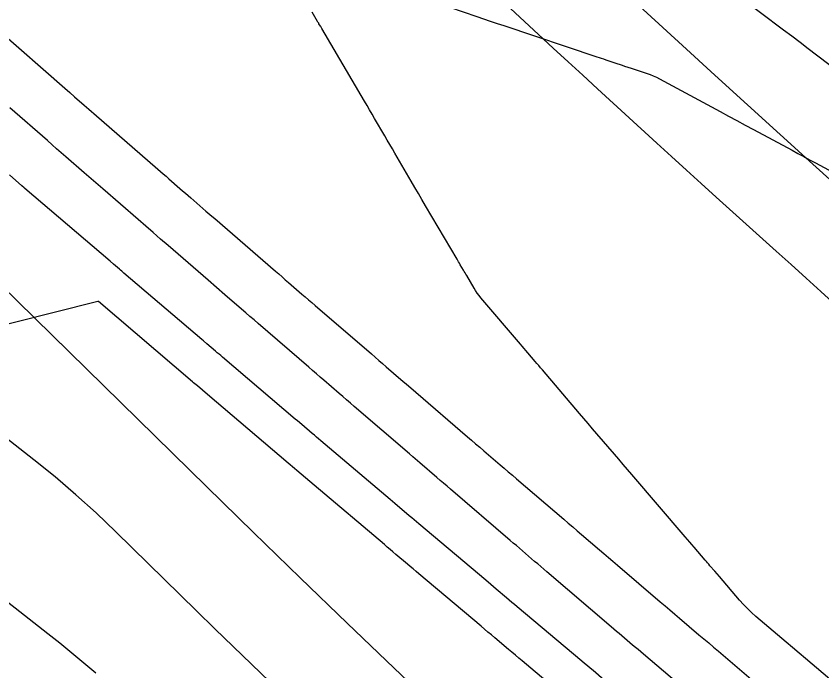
# Model space of a CAD drawing. Extents: x 1005228 to 1008882, y 1883389 to 1885754.
# Drawn here: x 1007392.6 to 1007455.9, y 1885036.6 to 1885088 of the extents above; entities that cross this region are included whole.
import ezdxf

# ---------------------------------------------------------------- set-up
doc = ezdxf.new("R2010")
doc.units = 0
for name, color, linetype in [('ATDIMS', 7, 'Continuous'), ('C-ANNO-NOTE', 7, 'Continuous'), ('S_BRIDGE', 7, 'Continuous'), ('TSOBSTACLE', 7, 'Continuous')]:
    doc.layers.add(name, color=color, linetype=linetype)

msp = doc.modelspace()

# ---------------------------------------------------------------- linework, layer by layer
at = {"layer": 'ATDIMS'}
msp.add_lwpolyline([(1007447.278, 1885033.261), (1007441.86, 1885037.873), (1007441.649, 1885038.053), (1007441.439, 1885038.232), (1007441.228, 1885038.412), (1007441.018, 1885038.591), (1007440.176, 1885039.31), (1007439.966, 1885039.49), (1007439.756, 1885039.67), (1007439.545, 1885039.85), (1007439.335, 1885040.029), (1007434.279, 1885044.349), (1007434.04, 1885044.554), (1007433.8, 1885044.759), (1007433.56, 1885044.964), (1007433.321, 1885045.17), (1007432.363, 1885045.991), (1007432.123, 1885046.197), (1007431.884, 1885046.402), (1007431.644, 1885046.608), (1007431.405, 1885046.813), (1007426.711, 1885050.838), (1007426.442, 1885051.068), (1007426.173, 1885051.299), (1007425.904, 1885051.53), (1007425.635, 1885051.761), (1007424.293, 1885052.917), (1007423.755, 1885053.379), (1007423.487, 1885053.61), (1007419.153, 1885057.339), (1007418.855, 1885057.596), (1007418.557, 1885057.852), (1007418.26, 1885058.109), (1007417.962, 1885058.366), (1007416.772, 1885059.393), (1007416.475, 1885059.65), (1007416.177, 1885059.907), (1007415.88, 1885060.164), (1007415.582, 1885060.421), (1007411.608, 1885063.853), (1007411.281, 1885064.135), (1007410.954, 1885064.417), (1007410.628, 1885064.7), (1007410.301, 1885064.983), (1007408.995, 1885066.114), (1007408.343, 1885066.68), (1007407.69, 1885067.246), (1007404.535, 1885069.98), (1007403.948, 1885070.488), (1007403.362, 1885070.996), (1007402.777, 1885071.505), (1007402.191, 1885072.014), (1007399.402, 1885074.439), (1007399.04, 1885074.754), (1007398.678, 1885075.069), (1007398.316, 1885075.384), (1007397.954, 1885075.699), (1007396.506, 1885076.958), (1007396.144, 1885077.273), (1007395.783, 1885077.588), (1007395.421, 1885077.903), (1007395.059, 1885078.219), (1007392.105, 1885080.797)], dxfattribs=at)
at = {"layer": 'C-ANNO-NOTE'}
for points in [[(1007469.553, 1885063.396), (1007455.162, 1885076.378), (1007452.596, 1885078.698), (1007450.033, 1885081.023), (1007447.476, 1885083.354), (1007444.923, 1885085.689), (1007427.364, 1885101.786)], [(1007412.535, 1885035.706), (1007411.088, 1885037.09), (1007409.645, 1885038.479), (1007408.208, 1885039.874), (1007406.776, 1885041.273), (1007400.437, 1885047.487), (1007398.884, 1885048.968), (1007397.292, 1885050.404), (1007395.661, 1885051.796), (1007393.991, 1885053.143), (1007372.028, 1885070.364)], [(1007383.954, 1885048.222), (1007395.085, 1885039.514), (1007396.041, 1885038.756), (1007396.987, 1885037.987), (1007397.924, 1885037.207), (1007398.852, 1885036.415)]]:
    msp.add_lwpolyline(points, dxfattribs=at)
at = {"layer": 'S_BRIDGE'}
for points in [[(1007421.204, 1885098.113), (1007433.632, 1885086.564), (1007434.787, 1885085.493), (1007435.944, 1885084.423), (1007437.103, 1885083.355), (1007438.264, 1885082.289), (1007442.91, 1885078.03), (1007444.072, 1885076.967), (1007445.237, 1885075.905), (1007446.404, 1885074.846), (1007447.572, 1885073.79), (1007452.282, 1885069.542), (1007453.457, 1885068.482), (1007454.632, 1885067.422), (1007455.807, 1885066.362), (1007456.981, 1885065.302)], [(1007442.827, 1885017.209), (1007422.283, 1885036.789), (1007418.586, 1885040.326), (1007414.901, 1885043.875), (1007411.229, 1885047.438), (1007407.569, 1885051.013), (1007384.598, 1885073.532)]]:
    msp.add_lwpolyline(points, dxfattribs=at)
at = {"layer": 'TSOBSTACLE'}
for points in [[(1007458.675, 1885082.497), (1007455.46, 1885084.935), (1007454.81, 1885085.428), (1007454.16, 1885085.922), (1007453.51, 1885086.416), (1007452.861, 1885086.91), (1007449.249, 1885089.659)], [(1007426.627, 1885088.693), (1007428.768, 1885087.972), (1007429.303, 1885087.792), (1007429.838, 1885087.613), (1007430.373, 1885087.433), (1007430.909, 1885087.254), (1007438.207, 1885084.809), (1007438.381, 1885084.751), (1007438.556, 1885084.693), (1007438.73, 1885084.634), (1007438.905, 1885084.576), (1007439.78, 1885084.282), (1007439.866, 1885084.253), (1007439.952, 1885084.225), (1007440.038, 1885084.196), (1007440.124, 1885084.167), (1007440.467, 1885084.052), (1007440.553, 1885084.024), (1007440.639, 1885083.995), (1007440.725, 1885083.967), (1007440.811, 1885083.938), (1007442.148, 1885083.493), (1007442.397, 1885083.404), (1007442.641, 1885083.305), (1007442.881, 1885083.195), (1007443.117, 1885083.074), (1007447.891, 1885080.498), (1007448.547, 1885080.144), (1007449.203, 1885079.79), (1007449.86, 1885079.436), (1007450.517, 1885079.083), (1007453.535, 1885077.461), (1007453.996, 1885077.213), (1007454.457, 1885076.965), (1007454.918, 1885076.717), (1007455.379, 1885076.47), (1007457.364, 1885075.403)], [(1007461.309, 1885031.836), (1007455.106, 1885037.1), (1007454.596, 1885037.533), (1007454.086, 1885037.966), (1007453.577, 1885038.4), (1007453.067, 1885038.833), (1007450.702, 1885040.847), (1007450.363, 1885041.148), (1007450.036, 1885041.46), (1007449.722, 1885041.786), (1007449.42, 1885042.123), (1007447.83, 1885043.971), (1007447.645, 1885044.186), (1007447.46, 1885044.401), (1007447.091, 1885044.83), (1007446.999, 1885044.937), (1007446.907, 1885045.044), (1007446.815, 1885045.152), (1007446.722, 1885045.259), (1007445.851, 1885046.276), (1007445.675, 1885046.481), (1007445.499, 1885046.686), (1007445.323, 1885046.891), (1007445.147, 1885047.097), (1007440.953, 1885051.988), (1007440.61, 1885052.388), (1007440.268, 1885052.788), (1007439.925, 1885053.188), (1007439.583, 1885053.588), (1007438.215, 1885055.189), (1007437.873, 1885055.59), (1007437.532, 1885055.99), (1007437.19, 1885056.39), (1007436.848, 1885056.791), (1007433.933, 1885060.203), (1007433.789, 1885060.372), (1007433.644, 1885060.542), (1007433.499, 1885060.711), (1007433.355, 1885060.881), (1007432.777, 1885061.559), (1007432.633, 1885061.729), (1007432.489, 1885061.898), (1007432.344, 1885062.068), (1007432.2, 1885062.238), (1007429.098, 1885065.882), (1007428.952, 1885066.061), (1007428.814, 1885066.246), (1007428.685, 1885066.437), (1007428.563, 1885066.633), (1007427.983, 1885067.615), (1007427.92, 1885067.722), (1007427.856, 1885067.83), (1007427.793, 1885067.937), (1007427.73, 1885068.045), (1007427.476, 1885068.475), (1007427.413, 1885068.582), (1007427.35, 1885068.69), (1007427.286, 1885068.797), (1007427.223, 1885068.905), (1007424.752, 1885073.108), (1007424.47, 1885073.589), (1007424.189, 1885074.069), (1007423.908, 1885074.551), (1007423.628, 1885075.032), (1007422.344, 1885077.24), (1007422.146, 1885077.581), (1007421.948, 1885077.921), (1007421.749, 1885078.262), (1007421.551, 1885078.602), (1007420.756, 1885079.964), (1007420.557, 1885080.304), (1007420.358, 1885080.644), (1007420.159, 1885080.984), (1007419.959, 1885081.324), (1007416.597, 1885087.04), (1007416.57, 1885087.085), (1007416.544, 1885087.13), (1007416.517, 1885087.175), (1007416.491, 1885087.221), (1007416.385, 1885087.402), (1007416.359, 1885087.447), (1007416.332, 1885087.492), (1007416.306, 1885087.538), (1007416.28, 1885087.583), (1007415.853, 1885088.322)], [(1007391.08, 1885086.999), (1007396.426, 1885082.333), (1007396.804, 1885082.003), (1007397.183, 1885081.672), (1007397.94, 1885081.011), (1007398.129, 1885080.846), (1007398.319, 1885080.681), (1007398.508, 1885080.516), (1007398.698, 1885080.351), (1007403.72, 1885075.983), (1007403.938, 1885075.794), (1007404.155, 1885075.605), (1007404.372, 1885075.416), (1007404.589, 1885075.227), (1007405.458, 1885074.471), (1007405.676, 1885074.282), (1007405.893, 1885074.094), (1007406.11, 1885073.905), (1007406.328, 1885073.716), (1007407.51, 1885072.692), (1007407.972, 1885072.292), (1007408.203, 1885072.092), (1007412.959, 1885067.97), (1007413.219, 1885067.745), (1007413.48, 1885067.519), (1007413.74, 1885067.294), (1007414.001, 1885067.069), (1007415.044, 1885066.168), (1007415.305, 1885065.943), (1007415.566, 1885065.718), (1007415.826, 1885065.493), (1007416.087, 1885065.268), (1007420.497, 1885061.459), (1007420.787, 1885061.209), (1007421.077, 1885060.959), (1007421.368, 1885060.708), (1007421.658, 1885060.458), (1007422.821, 1885059.458), (1007423.402, 1885058.958), (1007423.983, 1885058.458), (1007428.047, 1885054.961), (1007428.367, 1885054.685), (1007428.688, 1885054.41), (1007429.008, 1885054.135), (1007429.329, 1885053.86), (1007430.611, 1885052.761), (1007430.931, 1885052.486), (1007431.252, 1885052.211), (1007431.572, 1885051.936), (1007431.893, 1885051.661), (1007435.609, 1885048.474), (1007435.959, 1885048.174), (1007436.309, 1885047.874), (1007436.659, 1885047.574), (1007437.01, 1885047.275), (1007438.412, 1885046.077), (1007438.763, 1885045.777), (1007439.113, 1885045.477), (1007439.464, 1885045.178), (1007439.815, 1885044.878), (1007443.182, 1885042.001), (1007443.563, 1885041.676), (1007443.943, 1885041.352), (1007444.323, 1885041.028), (1007444.704, 1885040.703), (1007446.227, 1885039.407), (1007446.607, 1885039.083), (1007446.988, 1885038.759), (1007447.369, 1885038.434), (1007447.749, 1885038.11), (1007450.505, 1885035.764)], [(1007438.786, 1885035.845), (1007437.907, 1885036.584), (1007437.687, 1885036.769), (1007437.468, 1885036.954), (1007437.248, 1885037.139), (1007437.028, 1885037.324), (1007431.948, 1885041.6), (1007431.741, 1885041.774), (1007431.535, 1885041.948), (1007431.329, 1885042.122), (1007431.123, 1885042.296), (1007430.298, 1885042.992), (1007429.886, 1885043.34), (1007429.474, 1885043.688), (1007424.234, 1885048.113), (1007424.045, 1885048.273), (1007423.856, 1885048.433), (1007423.667, 1885048.593), (1007423.478, 1885048.753), (1007422.345, 1885049.713), (1007421.968, 1885050.033), (1007416.521, 1885054.649), (1007416.355, 1885054.791), (1007416.188, 1885054.932), (1007416.022, 1885055.073), (1007415.856, 1885055.215), (1007415.024, 1885055.922), (1007414.692, 1885056.204), (1007414.525, 1885056.346), (1007408.804, 1885061.212), (1007408.668, 1885061.328), (1007408.533, 1885061.443), (1007408.397, 1885061.559), (1007408.261, 1885061.674), (1007407.584, 1885062.253), (1007407.313, 1885062.484), (1007407.177, 1885062.6), (1007401.07, 1885067.813), (1007400.979, 1885067.89), (1007400.888, 1885067.968), (1007400.797, 1885068.046), (1007400.706, 1885068.123), (1007400.252, 1885068.512), (1007399.98, 1885068.746), (1007393.295, 1885074.472), (1007393.236, 1885074.523), (1007393.059, 1885074.675), (1007392.073, 1885075.523)], [(1007436.739, 1885033.647), (1007432.348, 1885037.342), (1007432.079, 1885037.569), (1007431.809, 1885037.796), (1007431.54, 1885038.022), (1007431.27, 1885038.249), (1007430.192, 1885039.157), (1007429.922, 1885039.384), (1007429.653, 1885039.611), (1007429.384, 1885039.838), (1007429.114, 1885040.065), (1007424.229, 1885044.191), (1007424.003, 1885044.382), (1007423.777, 1885044.572), (1007423.551, 1885044.763), (1007423.325, 1885044.954), (1007422.421, 1885045.717), (1007422.195, 1885045.908), (1007421.97, 1885046.099), (1007421.744, 1885046.29), (1007421.518, 1885046.481), (1007416.005, 1885051.154), (1007415.322, 1885051.733), (1007414.639, 1885052.312), (1007414.469, 1885052.457), (1007414.298, 1885052.601), (1007414.127, 1885052.746), (1007413.957, 1885052.891), (1007407.621, 1885058.279), (1007407.228, 1885058.614), (1007406.835, 1885058.948), (1007406.736, 1885059.032), (1007406.638, 1885059.116), (1007406.54, 1885059.199), (1007406.442, 1885059.283), (1007399.065, 1885065.579), (1007399.053, 1885065.587), (1007399.041, 1885065.591), (1007399.028, 1885065.593), (1007399.014, 1885065.591), (1007398.899, 1885065.562), (1007383.217, 1885061.591)]]:
    msp.add_lwpolyline(points, dxfattribs=at)

doc.saveas('drawing.dxf')
